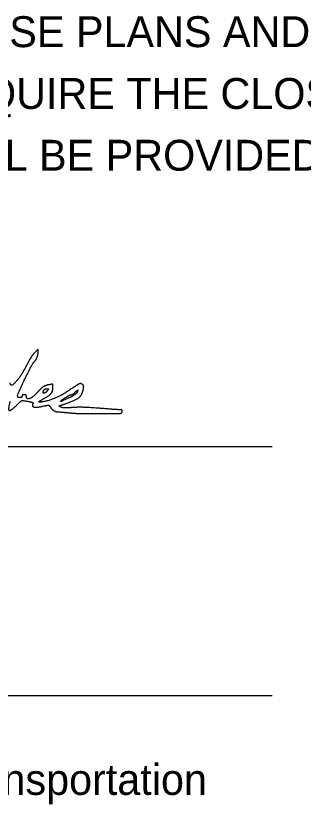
# Model space of a CAD drawing. Extents: x 0 to 34, y 0 to 22.
# Drawn here: x 26.867 to 28.169, y 7.305 to 10.877 of the extents above; entities that cross this region are included whole.
import ezdxf

# ---------------------------------------------------------------- set-up
doc = ezdxf.new("R2010")
doc.units = 0
doc.layers.add('SH_Data', color=7, linetype='Continuous')
doc.layers.add('SH_Text', color=7, linetype='Continuous')

msp = doc.modelspace()

# ---------------------------------------------------------------- linework, layer by layer
at = {"layer": 'SH_Data'}
for p, q in [((24.5279, 8.9262), (28.0279, 8.9262)), ((24.5279, 7.7968), (28.0279, 7.7968))]:
    msp.add_line(p, q, dxfattribs=at)
at = {"layer": 'SH_Text'}
for points in [[(26.9683, 9.3535), (26.9683, 9.3665), (26.9678, 9.3664), (26.9534, 9.352)], [(26.9534, 9.352), (26.9452, 9.3438), (26.9285, 9.3179), (26.9162, 9.2943)], [(26.9481, 9.3069), (26.957, 9.3154), (26.9683, 9.3413), (26.9683, 9.3535)], [(26.8749, 9.1549), (26.8749, 9.1627), (26.9412, 9.3003), (26.9481, 9.3069)], [(26.9162, 9.2943), (26.904, 9.2708), (26.8859, 9.2415), (26.8761, 9.2292)], [(26.8761, 9.2292), (26.8589, 9.2076), (26.8416, 9.1998), (26.8416, 9.2135)], [(27.0133, 9.2043), (26.9999, 9.2017), (26.9824, 9.1898), (26.9676, 9.1735)], [(26.9849, 9.1374), (27.016, 9.1535), (27.0349, 9.1743), (27.0349, 9.1922)], [(26.9925, 9.1769), (26.9946, 9.1824), (27.0009, 9.1869), (27.0065, 9.1869)], [(27.0065, 9.1869), (27.0147, 9.1869), (27.015, 9.185), (27.0083, 9.1769)], [(27.0349, 9.1922), (27.0349, 9.2071), (27.033, 9.2082), (27.0133, 9.2043)], [(27.168, 9.207), (27.1597, 9.2122), (27.1491, 9.207), (27.0954, 9.1714)], [(27.1364, 9.1715), (27.1475, 9.1815), (27.1484, 9.1816), (27.1447, 9.172)], [(27.1717, 9.1808), (27.1748, 9.1949), (27.1736, 9.2036), (27.168, 9.207)], [(26.8849, 9.1469), (26.8794, 9.1469), (26.8749, 9.1505), (26.8749, 9.1549)], [(26.8949, 9.1535), (26.8949, 9.1499), (26.8904, 9.1469), (26.8849, 9.1469)], [(26.9049, 9.1602), (26.8994, 9.1602), (26.8949, 9.1572), (26.8949, 9.1535)], [(26.9149, 9.1535), (26.9149, 9.1572), (26.9104, 9.1602), (26.9049, 9.1602)], [(26.9676, 9.1735), (26.9454, 9.1488), (26.9149, 9.1373), (26.9149, 9.1535)], [(27.0954, 9.1714), (27.0677, 9.153), (26.9972, 9.1268), (26.9757, 9.1269)], [(26.9943, 9.1669), (26.9912, 9.1669), (26.9904, 9.1714), (26.9925, 9.1769)], [(27.0083, 9.1769), (27.0037, 9.1714), (26.9974, 9.1669), (26.9943, 9.1669)], [(27.1112, 9.1474), (27.0741, 9.1299), (27.0657, 9.1297), (27.0916, 9.1469)], [(27.0877, 9.1178), (27.137, 9.1351), (27.1666, 9.1572), (27.1717, 9.1808)], [(27.0916, 9.1469), (27.1026, 9.1542), (27.1144, 9.1601), (27.1177, 9.1602)], [(27.1447, 9.172), (27.1424, 9.166), (27.1273, 9.155), (27.1112, 9.1474)], [(27.1177, 9.1602), (27.1211, 9.1602), (27.1295, 9.1653), (27.1364, 9.1715)], [(26.8406, 9.1295), (26.8303, 9.0924), (26.8428, 9.0856), (26.871, 9.1129)], [(26.871, 9.1129), (26.8916, 9.1329), (26.8962, 9.1345), (26.921, 9.1303)], [(26.921, 9.1303), (26.936, 9.1278), (26.9469, 9.1233), (26.945, 9.1204)], [(26.945, 9.1204), (26.9372, 9.1077), (26.9592, 9.1011), (26.9877, 9.1075)], [(26.9757, 9.1269), (26.9697, 9.1269), (26.9737, 9.1315), (26.9849, 9.1374)], [(26.9877, 9.1075), (27.0135, 9.1133), (27.0178, 9.1125), (27.0262, 9.1004)], [(27.0689, 9.1048), (27.0592, 9.1096), (27.0715, 9.1122), (27.0877, 9.1178)], [(27.0262, 9.1004), (27.0377, 9.0841), (27.0749, 9.0813), (27.1054, 9.0787)], [(27.1048, 9.1002), (27.0842, 9.1007), (27.0744, 9.1018), (27.0689, 9.1048)], [(27.2816, 9.0958), (27.1985, 9.1025), (27.1366, 9.1037), (27.1048, 9.1002)], [(27.1054, 9.0787), (27.1259, 9.0762), (27.1762, 9.0743), (27.2299, 9.0743)], [(27.2299, 9.0743), (27.3283, 9.0744), (27.3483, 9.076), (27.3483, 9.084)], [(27.3433, 9.0924), (27.3405, 9.0917), (27.3128, 9.0932), (27.2816, 9.0958)], [(27.3483, 9.084), (27.3483, 9.0892), (27.346, 9.093), (27.3433, 9.0924)]]:
    msp.add_open_spline(points, degree=2, dxfattribs=at)

# ---------------------------------------------------------------- texts
at = {"layer": 'SH_Data'}
for s, p in [(' I HEREBY APPROVE THESE PLANS AND DECLARE THAT THE MAKING OF THIS', (24.5279, 10.735)), ('IMPROVEMENT WILL REQUIRE THE CLOSING TO TRAFFIC OF THE HIGHWAY', (24.5279, 10.455)), ('AND THAT DETOURS WILL BE PROVIDED AS INDICATED ON SHEET ', (24.5279, 10.175))]:
    msp.add_text(s, height=0.14, dxfattribs=at).set_placement(p)
at = {"layer": 'SH_Text'}
msp.add_text('Director, Department of Transportation', height=0.14, dxfattribs=at).set_placement((24.5279, 7.3468))

doc.saveas('drawing.dxf')
